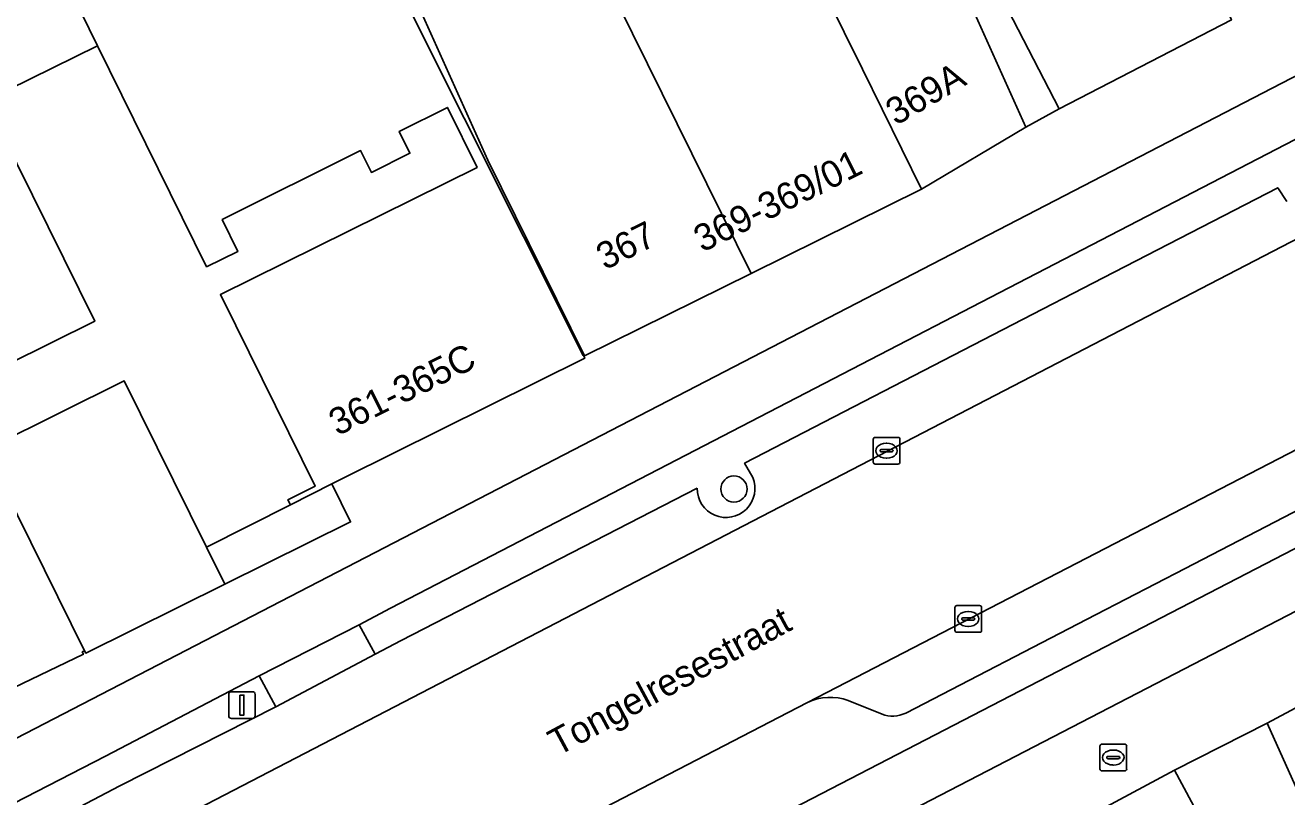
# Model space of a CAD drawing. Extents: x 163008 to 163854, y 382777 to 383982.
# Drawn here: x 163516.26 to 163563.45, y 383717.28 to 383746.12 of the extents above; entities that cross this region are included whole.
import ezdxf

# ---------------------------------------------------------------- set-up
doc = ezdxf.new("R2010")
doc.units = 0
for name, color, linetype in [('IMGEO_Berm_open', 7, 'Continuous'), ('IMGEO_Boom', 7, 'Continuous'), ('IMGEO_Brandkraan', 7, 'Continuous'), ('IMGEO_Erf', 7, 'Continuous'), ('IMGEO_Fietspad_open', 7, 'Continuous'), ('IMGEO_Kolk', 7, 'Continuous'), ('IMGEO_Lichtmast', 7, 'Continuous'), ('IMGEO_Openbare_ruimte_label', 7, 'Continuous'), ('IMGEO_Pand', 7, 'Continuous'), ('IMGEO_Pand_nummerreeks', 7, 'Continuous'), ('IMGEO_Pand_overbouw', 7, 'Continuous'), ('IMGEO_Parkeervlak_open', 7, 'Continuous'), ('IMGEO_Rijbaan_lokaal_gesloten', 7, 'Continuous'), ('IMGEO_Verkeerseiland_open', 7, 'Continuous'), ('IMGEO_Voetpad_open', 7, 'Continuous')]:
    doc.layers.add(name, color=color, linetype=linetype)

msp = doc.modelspace()

# ---------------------------------------------------------------- linework, layer by layer
at = {"layer": 'IMGEO_Berm_open'}
for points in [[(163650.983, 383786.992), (163579.517, 383750), (163570.311, 383745.236), (163529.926, 383724.337), (163528.75, 383723.714), (163529.347, 383722.608), (163530.319, 383723.121), (163541.395, 383728.814)], [(163543.474, 383729.218), (163543.165, 383729.747), (163553.198, 383734.929), (163556.577, 383736.675), (163563.106, 383740.047), (163563.446, 383739.529)]]:
    msp.add_lwpolyline(points, dxfattribs=at)
msp.add_arc((163542.476, 383728.802), 1.081, 179.3794, 22.6144, dxfattribs=at)
at = {"layer": 'IMGEO_Boom'}
msp.add_circle((163542.771, 383728.786), 0.489, dxfattribs=at)
at = {"layer": 'IMGEO_Brandkraan'}
for p, q in [((163556.457, 383718.325), (163556.457, 383719.177)), ((163556.532, 383719.251), (163557.384, 383719.251)), ((163557.458, 383719.177), (163557.458, 383718.325)), ((163556.716, 383718.745), (163556.716, 383718.757)), ((163557.154, 383718.708), (163556.756, 383718.708)), ((163556.759, 383718.794), (163557.157, 383718.794)), ((163556.945, 383719.031), (163556.97, 383719.031)), ((163557.2, 383718.757), (163557.2, 383718.745)), ((163557.384, 383718.251), (163556.532, 383718.251)), ((163556.968, 383718.471), (163556.943, 383718.471))]:
    msp.add_line(p, q, dxfattribs=at)
for points in [[(163556.457, 383718.325), (163556.457, 383719.177)], [(163556.532, 383719.251), (163557.384, 383719.251)], [(163557.458, 383719.177), (163557.458, 383718.325)], [(163557.384, 383718.251), (163556.532, 383718.251)]]:
    msp.add_lwpolyline(points, dxfattribs=at)
for centre, radius, start, end in [((163556.534, 383719.175), 0.0765, 91.552, 178.448), ((163556.534, 383719.175), 0.0765, 91.552, 178.448), ((163557.382, 383719.175), 0.0765, 1.552, 88.448), ((163557.382, 383719.175), 0.0765, 1.552, 88.448), ((163556.756, 383718.754), 0.0403, 85.8775, 175.7526), ((163556.753, 383718.744), 0.0366, 178.938, 274.7102), ((163557.157, 383718.751), 0.043, 264.8664, 352.4533), ((163557.161, 383718.756), 0.0386, 1.7309, 96.639), ((163556.534, 383718.327), 0.0765, 181.552, 268.448), ((163556.534, 383718.327), 0.0765, 181.552, 268.448), ((163557.382, 383718.327), 0.0765, 271.552, 358.448), ((163557.382, 383718.327), 0.0765, 271.552, 358.448)]:
    msp.add_arc(centre, radius, start, end, dxfattribs=at)
for centre, major_axis, ratio, start_param, end_param in [((163556.944, 383718.751), (-0.387, 0.002), 0.722429, 4.712389, 7.853982), ((163556.969, 383718.751), (-0.39, 0.002), 0.717154, 1.570796, 4.712389)]:
    msp.add_ellipse(centre, major_axis=major_axis, ratio=ratio, start_param=start_param, end_param=end_param, dxfattribs=at)
at = {"layer": 'IMGEO_Erf'}
for points in [[(163528.224, 383751.527), (163537.136, 383733.78), (163537.151, 383733.75), (163537.181, 383733.766), (163533.571, 383741.074), (163530.874, 383747.075)], [(163550.438, 383749.543), (163553.683, 383742.312), (163554.938, 383742.996), (163552.645, 383747.439)], [(163515.062, 383730.398), (163519.965, 383732.826), (163523.042, 383726.613), (163526.184, 383728.195), (163526.09, 383728.383), (163527.108, 383728.895), (163524.139, 383734.893), (163523.564, 383736.054), (163533.165, 383740.807), (163532.056, 383743.046), (163530.25, 383742.151), (163530.653, 383741.336), (163529.211, 383740.621), (163528.807, 383741.436), (163523.632, 383738.856), (163524.213, 383737.661), (163523.048, 383737.095), (163518.961, 383745.35), (163518.342, 383746.625)], [(163514.777, 383743.3), (163518.861, 383735.056), (163513.958, 383732.627)]]:
    msp.add_lwpolyline(points, dxfattribs=at)
msp.add_lwpolyline([(163562.718, 383720.036), (163559.251, 383718.277), (163561.149, 383714.731), (163562.213, 383715.301), (163564.152, 383711.677), (163566.078, 383712.541), (163564.763, 383715.474), (163564.332, 383716.436)], close=True, dxfattribs=at)
at = {"layer": 'IMGEO_Fietspad_open'}
for points in [[(163712.53, 383803.588), (163609.061, 383750), (163577.13, 383733.482), (163519.926, 383703.889)], [(163520.71, 383701.927), (163578.184, 383731.666), (163613.616, 383750), (163656.849, 383772.366), (163712.524, 383801.169)], [(163654.435, 383791.132), (163574.956, 383750), (163569.257, 383747.053), (163512.387, 383717.643), (163500, 383711.017), (163491.247, 383706.08), (163405.856, 383656.462), (163406.925, 383654.632)], [(163420.325, 383662.389), (163492.316, 383704.277), (163500, 383708.628), (163513.275, 383715.72), (163519.272, 383718.8), (163525.007, 383721.799), (163528.75, 383723.714), (163529.926, 383724.337), (163570.311, 383745.236)]]:
    msp.add_lwpolyline(points, dxfattribs=at)
at = {"layer": 'IMGEO_Kolk'}
for p, q in [((163547.977, 383729.791), (163547.977, 383730.643)), ((163548.052, 383730.717), (163548.904, 383730.717)), ((163548.465, 383730.497), (163548.49, 383730.497)), ((163548.978, 383730.643), (163548.978, 383729.791)), ((163548.236, 383730.211), (163548.236, 383730.223)), ((163548.674, 383730.174), (163548.276, 383730.174)), ((163548.279, 383730.26), (163548.677, 383730.26)), ((163548.488, 383729.937), (163548.463, 383729.937)), ((163548.72, 383730.223), (163548.72, 383730.211)), ((163548.904, 383729.717), (163548.052, 383729.717)), ((163551.032, 383723.505), (163551.032, 383724.357)), ((163551.107, 383724.431), (163551.959, 383724.431)), ((163552.033, 383724.357), (163552.033, 383723.505)), ((163551.291, 383723.925), (163551.291, 383723.937)), ((163551.729, 383723.888), (163551.331, 383723.888)), ((163551.334, 383723.974), (163551.732, 383723.974)), ((163551.52, 383724.211), (163551.545, 383724.211)), ((163551.775, 383723.937), (163551.775, 383723.925)), ((163551.959, 383723.431), (163551.107, 383723.431)), ((163551.543, 383723.651), (163551.518, 383723.651))]:
    msp.add_line(p, q, dxfattribs=at)
for points in [[(163547.977, 383729.791), (163547.977, 383730.643)], [(163548.052, 383730.717), (163548.904, 383730.717)], [(163548.978, 383730.643), (163548.978, 383729.791)], [(163548.904, 383729.717), (163548.052, 383729.717)], [(163551.032, 383723.505), (163551.032, 383724.357)], [(163551.107, 383724.431), (163551.959, 383724.431)], [(163552.033, 383724.357), (163552.033, 383723.505)], [(163551.959, 383723.431), (163551.107, 383723.431)]]:
    msp.add_lwpolyline(points, dxfattribs=at)
for centre, radius, start, end in [((163548.054, 383730.641), 0.0765, 91.552, 178.448), ((163548.054, 383730.641), 0.0765, 91.552, 178.448), ((163548.902, 383730.641), 0.0765, 1.552, 88.448), ((163548.902, 383730.641), 0.0765, 1.552, 88.448), ((163548.276, 383730.22), 0.0403, 85.8775, 175.7526), ((163548.273, 383730.21), 0.0366, 178.938, 274.7102), ((163548.677, 383730.217), 0.043, 264.8664, 352.4533), ((163548.681, 383730.222), 0.0386, 1.7309, 96.639), ((163548.054, 383729.793), 0.0765, 181.552, 268.448), ((163548.054, 383729.793), 0.0765, 181.552, 268.448), ((163548.902, 383729.793), 0.0765, 271.552, 358.448), ((163548.902, 383729.793), 0.0765, 271.552, 358.448), ((163551.109, 383724.355), 0.0765, 91.552, 178.448), ((163551.109, 383724.355), 0.0765, 91.552, 178.448), ((163551.957, 383724.355), 0.0765, 1.552, 88.448), ((163551.957, 383724.355), 0.0765, 1.552, 88.448), ((163551.331, 383723.934), 0.0403, 85.8775, 175.7526), ((163551.328, 383723.924), 0.0366, 178.938, 274.7102), ((163551.732, 383723.931), 0.043, 264.8664, 352.4533), ((163551.736, 383723.936), 0.0386, 1.7309, 96.639), ((163551.109, 383723.507), 0.0765, 181.552, 268.448), ((163551.109, 383723.507), 0.0765, 181.552, 268.448), ((163551.957, 383723.507), 0.0765, 271.552, 358.448), ((163551.957, 383723.507), 0.0765, 271.552, 358.448)]:
    msp.add_arc(centre, radius, start, end, dxfattribs=at)
for centre, major_axis, ratio, start_param, end_param in [((163548.464, 383730.217), (-0.387, 0.002), 0.722429, 4.712389, 7.853982), ((163548.489, 383730.217), (-0.39, 0.002), 0.717154, 1.570796, 4.712389), ((163551.519, 383723.931), (-0.387, 0.002), 0.722429, 4.712389, 7.853982), ((163551.544, 383723.931), (-0.39, 0.002), 0.717154, 1.570796, 4.712389)]:
    msp.add_ellipse(centre, major_axis=major_axis, ratio=ratio, start_param=start_param, end_param=end_param, dxfattribs=at)
at = {"layer": 'IMGEO_Lichtmast'}
for p, q in [((163523.875, 383720.311), (163523.875, 383721.111)), ((163523.875, 383721.111), (163523.875, 383720.311)), ((163523.975, 383721.211), (163524.765, 383721.211)), ((163524.765, 383721.211), (163523.975, 383721.211)), ((163524.865, 383721.111), (163524.865, 383720.311)), ((163524.865, 383720.311), (163524.865, 383721.111)), ((163524.765, 383720.211), (163523.975, 383720.211)), ((163523.975, 383720.211), (163524.765, 383720.211))]:
    msp.add_line(p, q, dxfattribs=at)
msp.add_lwpolyline([(163524.295, 383721.086), (163524.445, 383721.086), (163524.445, 383720.336), (163524.295, 383720.336), (163524.295, 383721.086)], dxfattribs=at)
for centre, start, end in [((163523.975, 383721.111), 90, 180), ((163523.975, 383721.111), 90, 180), ((163524.765, 383721.111), 0, 90), ((163524.765, 383721.111), 360, 90), ((163523.975, 383720.311), 180, 270), ((163523.975, 383720.311), 180, 270), ((163524.765, 383720.311), 270, 0), ((163524.765, 383720.311), 270, 0)]:
    msp.add_arc(centre, 0.1, start, end, dxfattribs=at)
at = {"layer": 'IMGEO_Pand'}
for points in [[(163542.517, 383763.093), (163539.929, 383761.909), (163536.836, 383768.178), (163535.73, 383770.419), (163533.134, 383772.373), (163533.439, 383772.512), (163538.61, 383774.865), (163535.807, 383781.025), (163525.291, 383775.765), (163527.885, 383770.074), (163531.219, 383762.759), (163531.946, 383761.162), (163532.991, 383758.866), (163538.245, 383761.219), (163542.24, 383752.489), (163543.344, 383753.044), (163544.848, 383750), (163547.575, 383744.475), (163549.79, 383739.995), (163553.683, 383742.312), (163550.438, 383749.543), (163549.105, 383748.923), (163548.604, 383750)], [(163537.031, 383750), (163532.991, 383758.866), (163531.946, 383761.162), (163525.789, 383758.39), (163526.033, 383757.848), (163530.874, 383747.075), (163533.571, 383741.074), (163537.181, 383733.766), (163543.412, 383736.844), (163538.432, 383746.925)], [(163544.848, 383750), (163543.344, 383753.044), (163542.24, 383752.489), (163538.245, 383761.219), (163532.991, 383758.866), (163537.031, 383750), (163538.432, 383746.925), (163543.412, 383736.844), (163549.79, 383739.995), (163547.575, 383744.475)], [(163557.885, 383753.269), (163553.8, 383751.16), (163552.76, 383753.059), (163552.448, 383752.898), (163550, 383757.639), (163547.189, 383756.188), (163549.425, 383751.292), (163550.416, 383751.791), (163551.324, 383750), (163551.391, 383749.867), (163552.645, 383747.439), (163554.938, 383742.996), (163561.378, 383746.319), (163559.622, 383750)], [(163528.224, 383751.527), (163518.342, 383746.625), (163518.961, 383745.35), (163523.048, 383737.095), (163524.213, 383737.661), (163523.632, 383738.856), (163528.807, 383741.436), (163529.211, 383740.621), (163530.653, 383741.336), (163530.25, 383742.151), (163532.056, 383743.046), (163533.165, 383740.807), (163523.564, 383736.054), (163524.139, 383734.893), (163527.108, 383728.895), (163526.09, 383728.383), (163526.184, 383728.195), (163527.733, 383728.975), (163528.23, 383729.224), (163537.189, 383733.673), (163537.151, 383733.75), (163537.136, 383733.78)], [(163514.777, 383743.3), (163509.558, 383740.743), (163514.968, 383729.833), (163518.485, 383722.742), (163518.53, 383722.652), (163523.728, 383725.227), (163523.042, 383726.613), (163519.965, 383732.826), (163515.062, 383730.398), (163513.958, 383732.627), (163518.861, 383735.056)], [(163509.335, 383735.556), (163508.743, 383735.273), (163508.139, 383736.534), (163505.745, 383735.387), (163509.047, 383727.15), (163512.569, 383719.802), (163518.44, 383722.608), (163518.396, 383722.698), (163518.485, 383722.742), (163514.968, 383729.833), (163511.488, 383728.165), (163510.225, 383730.798), (163511.356, 383731.34)], [(163568.853, 383713.28), (163569.214, 383713.474), (163569.674, 383713.721), (163572.36, 383715.159), (163568.182, 383722.961), (163562.718, 383720.036), (163564.332, 383716.436), (163564.763, 383715.474), (163566.078, 383712.541), (163566.312, 383712.019), (163570.112, 383703.616), (163571.055, 383704.121), (163572.09, 383704.675), (163572.373, 383704.826), (163570.913, 383708.055), (163571.157, 383708.186)], [(163566.312, 383712.019), (163566.078, 383712.541), (163564.152, 383711.677), (163562.213, 383715.301), (163561.149, 383714.731), (163559.251, 383718.277), (163553.977, 383715.454), (163557.961, 383708.007), (163557.517, 383707.769), (163558.17, 383706.24), (163559.495, 383703.138), (163563.256, 383705.152), (163565.848, 383698.684), (163571.409, 383700.913), (163570.112, 383703.616)]]:
    msp.add_lwpolyline(points, close=True, dxfattribs=at)
at = {"layer": 'IMGEO_Pand_overbouw'}
msp.add_lwpolyline([(163519.965, 383732.826), (163523.042, 383726.613), (163523.728, 383725.227), (163528.435, 383727.558), (163527.733, 383728.975), (163526.184, 383728.195), (163526.09, 383728.383), (163527.108, 383728.895), (163524.139, 383734.893), (163523.564, 383736.054), (163533.165, 383740.807), (163532.056, 383743.046), (163530.25, 383742.151), (163530.653, 383741.336), (163529.211, 383740.621), (163528.807, 383741.436), (163523.632, 383738.856), (163524.213, 383737.661), (163523.048, 383737.095), (163518.961, 383745.35), (163514.777, 383743.3), (163518.861, 383735.056), (163513.958, 383732.627), (163515.062, 383730.398)], close=True, dxfattribs=at)
at = {"layer": 'IMGEO_Parkeervlak_open'}
for points in [[(163477.846, 383692.06), (163500, 383704.831), (163507.275, 383708.837), (163571.98, 383742.358)], [(163563.446, 383739.529), (163563.106, 383740.047), (163556.577, 383736.675), (163553.198, 383734.929), (163543.165, 383729.747), (163543.474, 383729.218)], [(163574.267, 383735.67), (163545.517, 383720.808)], [(163549.193, 383720.414), (163556.315, 383724.098), (163559.64, 383725.818), (163571.357, 383731.879), (163572.354, 383732.41)], [(163541.395, 383728.814), (163530.319, 383723.121), (163529.347, 383722.608), (163525.634, 383720.649), (163519.796, 383717.695), (163515.811, 383715.604), (163516.09, 383715.069)], [(163547.048, 383720.879), (163548.309, 383720.372)]]:
    msp.add_lwpolyline(points, dxfattribs=at)
for centre, radius, start, end in [((163542.476, 383728.802), 1.081, 179.3794, 22.6144), ((163546.366, 383719.05), 1.952, 69.5447, 115.7656), ((163548.705, 383721.351), 1.057, 247.9601, 297.4802)]:
    msp.add_arc(centre, radius, start, end, dxfattribs=at)
at = {"layer": 'IMGEO_Rijbaan_lokaal_gesloten'}
for points in [[(163518.418, 383706.846), (163537.389, 383716.593), (163537.943, 383716.88), (163544.792, 383720.432), (163545.517, 383720.808), (163574.267, 383735.67), (163575.101, 383736.103), (163575.492, 383736.306), (163584.251, 383740.859), (163601.91, 383750), (163649.405, 383774.585), (163653.727, 383776.822), (163662.212, 383781.215), (163674.214, 383787.427), (163708.011, 383804.965)], [(163687.51, 383802.26), (163658.463, 383787.208), (163656.866, 383786.375), (163654.214, 383784.992), (163648.887, 383782.214), (163648.75, 383782.149), (163604.922, 383759.416), (163604.59, 383759.244), (163597.534, 383755.582), (163596.899, 383755.251), (163586.731, 383750), (163571.98, 383742.358), (163507.275, 383708.837), (163500, 383704.831), (163477.846, 383692.06)]]:
    msp.add_lwpolyline(points, dxfattribs=at)
at = {"layer": 'IMGEO_Verkeerseiland_open'}
msp.add_lwpolyline([(163516.09, 383715.069), (163515.811, 383715.604), (163519.796, 383717.695), (163525.634, 383720.649), (163525.007, 383721.799), (163519.272, 383718.8), (163513.275, 383715.72), (163500, 383708.628), (163492.316, 383704.277), (163420.325, 383662.389)], dxfattribs=at)
at = {"layer": 'IMGEO_Voetpad_open'}
for points in [[(163519.926, 383703.889), (163577.13, 383733.482), (163609.061, 383750), (163712.53, 383803.588)], [(163613.616, 383750), (163578.184, 383731.666), (163520.71, 383701.927)], [(163405.856, 383656.462), (163491.247, 383706.08), (163500, 383711.017), (163512.387, 383717.643), (163569.257, 383747.053)], [(163559.251, 383718.277), (163562.718, 383720.036), (163568.182, 383722.961), (163574.527, 383726.358), (163579.667, 383729.11), (163586.94, 383733.004), (163591.575, 383735.456), (163592.917, 383736.148), (163596.959, 383738.234), (163602.218, 383740.947), (163603.424, 383741.591), (163608.738, 383744.333), (163614.052, 383747.074)], [(163561.378, 383746.319), (163554.938, 383742.996), (163553.683, 383742.312), (163549.79, 383739.995), (163543.412, 383736.844), (163537.181, 383733.766), (163537.151, 383733.75), (163537.189, 383733.673), (163528.23, 383729.224), (163527.733, 383728.975), (163526.184, 383728.195), (163523.042, 383726.613), (163523.728, 383725.227), (163518.53, 383722.652), (163518.485, 383722.742), (163518.396, 383722.698), (163518.44, 383722.608), (163512.569, 383719.802)], [(163572.354, 383732.41), (163571.357, 383731.879), (163559.64, 383725.818), (163556.315, 383724.098), (163549.193, 383720.414)], [(163545.517, 383720.808), (163544.792, 383720.432), (163537.943, 383716.88), (163537.389, 383716.593)], [(163548.309, 383720.372), (163547.048, 383720.879)], [(163425.285, 383643.632), (163436.339, 383650.056), (163446.55, 383655.99), (163446.058, 383656.838), (163482.143, 383678.004), (163481.794, 383678.606), (163500, 383688.38), (163506.411, 383691.822), (163522.046, 383699.806), (163542.362, 383710.748), (163542.841, 383709.56), (163547.719, 383712.104), (163553.977, 383715.454), (163559.251, 383718.277)]]:
    msp.add_lwpolyline(points, dxfattribs=at)
msp.add_lwpolyline([(163529.347, 383722.608), (163528.75, 383723.714), (163525.007, 383721.799), (163525.634, 383720.649)], close=True, dxfattribs=at)
for centre, radius, start, end in [((163546.366, 383719.05), 1.952, 69.5447, 115.7656), ((163548.705, 383721.351), 1.057, 247.9601, 297.4802)]:
    msp.add_arc(centre, radius, start, end, dxfattribs=at)

# ---------------------------------------------------------------- texts
at = {"layer": 'IMGEO_Openbare_ruimte_label'}
msp.add_text('Tongelresestraat', height=1, rotation=28.359, dxfattribs=at).set_placement((163536.18, 383718.788))
at = {"layer": 'IMGEO_Pand_nummerreeks'}
for s, rotation, p in [('369A', 30.2178, (163548.829, 383742.352)), ('369-369/01', 26.293, (163541.588, 383737.616)), ('367', 26.2873, (163537.944, 383736.954)), ('361-365C', 26.4076, (163527.945, 383730.757))]:
    msp.add_text(s, height=1, rotation=rotation, dxfattribs=at).set_placement(p)

doc.saveas('drawing.dxf')
